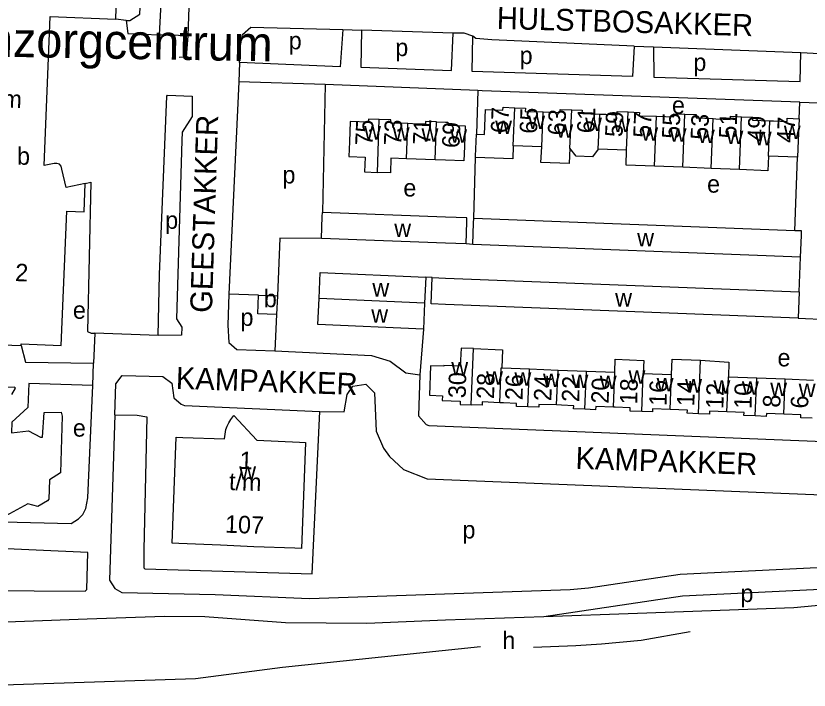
# Model space of a CAD drawing. Extents: x 159675 to 162108, y 386471 to 388472.
# Drawn here: x 161401.7 to 161583.3, y 386499.1 to 386653.6 of the extents above; entities that cross this region are included whole.
import ezdxf

# ---------------------------------------------------------------- set-up
doc = ezdxf.new("R2010")
doc.units = 0
for name, color, linetype in [('BLT_Basislijn', 7, 'Continuous'), ('BLT_Bebouwing', 7, 'Continuous'), ('BLT_Bebouwing_beschrifting', 7, 'Continuous'), ('BLT_Centroide', 7, 'Continuous'), ('BLT_Huisnummer', 7, 'Continuous'), ('BLT_Huisnummer_ tussenligend', 7, 'Continuous'), ('BLT_Huisnummer_reeks', 7, 'Continuous'), ('BLT_Onderverdeling_panden', 7, 'Continuous'), ('BLT_Straatnaam', 7, 'Continuous')]:
    doc.layers.add(name, color=color, linetype=linetype)

msp = doc.modelspace()

# ---------------------------------------------------------------- linework, layer by layer
at = {"layer": 'BLT_Basislijn'}
for p, q in [((161441.1, 386648.99), (161443.31, 386705.71)), ((161426.94, 386652.52), (161424.51, 386652.81)), ((161476.54, 386650.48), (161480.77, 386650.32)), ((161501.75, 386649.62), (161480.77, 386650.32)), ((161441.1, 386648.99), (161434.48, 386649.26)), ((161543.23, 386646.62), (161547.67, 386646.47)), ((161547.67, 386646.47), (161581.39, 386645.14)), ((161581.39, 386645.14), (161585.65, 386644.95)), ((161452.88, 386642.9), (161452.68, 386638.43)), ((161452.68, 386638.43), (161450.44, 386589.83)), ((161472.45, 386637.84), (161452.68, 386638.43)), ((161472.45, 386637.84), (161471.83, 386608.54)), ((161507.43, 386636.44), (161472.45, 386637.84)), ((161507.43, 386636.44), (161507.08, 386626.45)), ((161580.98, 386630), (161581.17, 386633.78)), ((161581.17, 386633.78), (161593.88, 386633.32)), ((161506.48, 386607.19), (161506.87, 386621.16)), ((161580.02, 386604.36), (161580.62, 386621.19)), ((161506.25, 386601.2), (161504.72, 386601.36)), ((161580.98, 386590.35), (161581.32, 386598.31)), ((161496.98, 386593.65), (161495.5, 386593.71)), ((161457.21, 386589.62), (161450.44, 386589.83)), ((161461.34, 386585.16), (161460.93, 386576.85)), ((161580.75, 386584.36), (161592.26, 386583.8)), ((161419.74, 386580.92), (161419.46, 386574)), ((161434.25, 386580.33), (161419.74, 386580.92)), ((161494.97, 386581.8), (161494.11, 386571.38)), ((161419.24, 386568.88), (161419.46, 386574))]:
    msp.add_line(p, q, dxfattribs=at)
for points in [[(161437.68, 386705.96), (161437.12, 386700.21), (161434.48, 386649.26)], [(161426.94, 386652.52), (161427.74, 386652.49), (161430.04, 386653.97), (161432.15, 386700.65)], [(161426.94, 386652.52), (161427.29, 386649.56), (161434.48, 386649.26)], [(161452.88, 386642.9), (161453.04, 386646.35), (161453.55, 386649.32), (161455.46, 386650.99), (161476.54, 386650.48)], [(161476.54, 386650.48), (161475.89, 386641.92), (161452.88, 386642.9)], [(161480.77, 386650.32), (161480.6, 386641.84), (161501.43, 386641.09), (161501.75, 386649.62)], [(161506.27, 386648.89), (161504.32, 386649.57), (161501.75, 386649.62)], [(161439.07, 386644.13), (161440.74, 386644.18), (161441.1, 386648.99)], [(161543.23, 386646.62), (161542.86, 386639.67), (161506.16, 386640.82), (161506.27, 386648.89)], [(161543.23, 386646.62), (161510.59, 386648.07), (161506.95, 386648.4), (161506.27, 386648.89)], [(161547.67, 386646.47), (161547.7, 386639.51), (161581.2, 386638.54), (161581.39, 386645.14)], [(161434.25, 386580.33), (161434.55, 386594.37), (161436.19, 386635.18), (161436.35, 386635.4), (161442.05, 386635.18), (161441.99, 386630.5), (161439.76, 386626.9), (161439.64, 386625.02), (161438.42, 386584.15), (161439.69, 386582.25), (161439.61, 386580.43), (161434.25, 386580.33)], [(161581.17, 386633.78), (161508.41, 386636.4), (161507.43, 386636.44)], [(161417.55, 386615.21), (161418.84, 386615.51), (161418.07, 386581.31), (161418.87, 386580.91), (161419.74, 386580.92)], [(161471.61, 386602.6), (161462.11, 386602.66), (161461.53, 386589.43)], [(161450.44, 386589.83), (161450.15, 386582.7), (161450.43, 386578.75), (161452.24, 386577.17), (161460.93, 386576.85)], [(161402.85, 386578.06), (161403.87, 386574.24), (161419.46, 386574)], [(161460.93, 386576.85), (161483.07, 386575.79), (161487.37, 386574.51), (161490.93, 386571.8), (161494.11, 386571.38)], [(161424.34, 386562.18), (161424.52, 386569.29), (161425.97, 386571.23), (161435.34, 386570.95), (161437.37, 386569.42), (161437.85, 386566.07), (161439.5, 386564.64), (161440.3, 386564.32), (161471.26, 386562.98)], [(161494.11, 386571.38), (161493.8, 386562), (161495.59, 386559.96), (161496.22, 386559.75), (161597.88, 386555.65), (161599.53, 386556.21), (161601.73, 386558.42), (161602.88, 386560.72), (161603.01, 386563.88)], [(161419.24, 386568.88), (161404.66, 386569.35), (161404.41, 386563.91), (161400.74, 386560.5), (161400.69, 386558.1), (161404.57, 386558.52), (161407.27, 386557.09), (161407.75, 386557.09), (161408.12, 386562.75), (161412.03, 386562.81), (161412.26, 386561.86), (161411.89, 386548.94), (161409.39, 386547.33), (161409.22, 386542.91), (161408.87, 386542.51), (161406.71, 386541.2), (161404.41, 386541.8), (161398.5, 386538.59), (161398.1, 386538.09)], [(161398.1, 386538.09), (161398.8, 386537.67), (161414.34, 386537.31), (161416.03, 386538.35), (161416.99, 386539.4), (161417.65, 386540.72), (161418.1, 386543.17), (161419.24, 386568.88)], [(161471.26, 386562.98), (161476.81, 386562.91), (161477.5, 386566.87), (161478.77, 386568.78), (161481.8, 386569.21), (161483.78, 386567.24), (161484.18, 386558.49), (161485.82, 386554.54), (161487.18, 386552.69), (161490.39, 386549.67), (161495.81, 386547.52), (161603.16, 386543.22)], [(161424.34, 386562.18), (161429.43, 386562.12), (161431.64, 386561.71), (161430.92, 386531.25), (161430.95, 386527.17), (161431.19, 386526.95), (161469.5, 386525.75), (161471.26, 386562.98)], [(161424.34, 386562.18), (161423.11, 386524.35), (161424.29, 386522.44), (161425.9, 386521.54)], [(161425.9, 386521.54), (161447.31, 386521.07), (161468.9, 386520.14), (161528.53, 386522.2), (161532.76, 386522.58), (161553.77, 386525.71), (161602.35, 386528.07), (161602.66, 386529.68), (161603.16, 386543.22)], [(161394.42, 386531.71), (161370.94, 386532.72), (161370.71, 386522.12), (161417.56, 386521.84), (161417.94, 386522.22), (161418.13, 386530.69), (161394.42, 386531.71)], [(161522.52, 386515.99), (161554.26, 386520.73), (161609.52, 386523.41), (161609.58, 386522.22)], [(161522.52, 386515.99), (161543.96, 386516.74), (161579.77, 386518.04), (161591.97, 386519.21), (161598.82, 386520.4), (161609.58, 386522.22)], [(161368.36, 386513.61), (161374.83, 386513.91), (161417.95, 386515.46), (161435.68, 386516.12), (161444.9, 386515.98), (161463.37, 386514.6), (161482, 386514.47), (161500, 386515.21), (161522.52, 386515.99)], [(161520.15, 386508.97), (161529.84, 386509.39), (161535.75, 386509.74), (161544.82, 386510.61), (161556.04, 386512.56)], [(161361.66, 386499.15), (161442.77, 386501.8), (161462.68, 386504.38), (161508.03, 386509.17)]]:
    msp.add_lwpolyline(points, dxfattribs=at)
at = {"layer": 'BLT_Bebouwing'}
for p, q in [((161424.51, 386652.81), (161426.45, 386700.95)), ((161522.04, 386623.56), (161515.53, 386623.83)), ((161541.49, 386622.78), (161534.99, 386623.04)), ((161497.66, 386620.62), (161491.08, 386620.85)), ((161580.62, 386621.19), (161573.96, 386621.46)), ((161554.35, 386618.89), (161547.85, 386619.15)), ((161560.84, 386618.62), (161554.35, 386618.89)), ((161567.34, 386618.36), (161560.84, 386618.62)), ((161580.02, 386604.36), (161506.48, 386607.19)), ((161581.32, 386598.31), (161506.25, 386601.2)), ((161495.5, 386593.71), (161495.23, 386587.75)), ((161457.21, 386589.62), (161461.53, 386589.43)), ((161580.98, 386590.35), (161580.75, 386584.36)), ((161461.53, 386589.43), (161461.34, 386585.16)), ((161495.23, 386587.75), (161494.97, 386581.8)), ((161512.94, 386572.96), (161519.24, 386572.72)), ((161519.24, 386572.72), (161525.79, 386572.46)), ((161525.79, 386572.46), (161532.27, 386572.2)), ((161532.27, 386572.2), (161538.77, 386571.95)), ((161545.27, 386571.69), (161551.78, 386571.43)), ((161564.78, 386570.92), (161571.28, 386570.67)), ((161571.28, 386570.67), (161577.78, 386570.41)), ((161577.78, 386570.41), (161584.28, 386570.16))]:
    msp.add_line(p, q, dxfattribs=at)
for points in [[(161417.55, 386615.21), (161413.18, 386614.24), (161412.21, 386618.49), (161412.06, 386619.15), (161411.65, 386619.58), (161411.06, 386619.79), (161410.41, 386619.76), (161408.12, 386619.29), (161409.5, 386653.41), (161424.51, 386652.81)], [(161507.08, 386626.45), (161508.91, 386626.37), (161509.14, 386632.15), (161513.18, 386631.99), (161513.2, 386632.62), (161515.88, 386632.52)], [(161515.88, 386632.52), (161518.31, 386632.42), (161518.28, 386631.69), (161522.37, 386631.57)], [(161522.37, 386631.57), (161524.23, 386631.51), (161526.23, 386631.43), (161526.26, 386632.15), (161528.91, 386632.04)], [(161528.91, 386632.04), (161531.27, 386631.94), (161531.24, 386631.26), (161535.39, 386631.09)], [(161535.39, 386631.09), (161536.7, 386631.03), (161539.32, 386630.93), (161539.35, 386631.66), (161541.83, 386631.56)], [(161541.83, 386631.56), (161544.41, 386631.45), (161544.38, 386630.71), (161548.3, 386630.56)], [(161484.82, 386629.82), (161482.41, 386629.91), (161482.38, 386629.23), (161478.21, 386629.38), (161478.04, 386624.71), (161477.92, 386621.33), (161481.6, 386621.2), (161481.47, 386617.81), (161484.42, 386617.7)], [(161491.37, 386628.88), (161487.51, 386629.02), (161487.53, 386629.72), (161484.82, 386629.82)], [(161548.3, 386630.56), (161550.39, 386630.49), (161552.27, 386630.41), (161552.3, 386631.14), (161554.82, 386631.04)], [(161554.82, 386631.04), (161557.41, 386630.94), (161557.38, 386630.19), (161561.29, 386630.03)], [(161561.29, 386630.03), (161561.92, 386630.01), (161565.21, 386629.87), (161565.24, 386630.57), (161567.81, 386630.46)], [(161567.81, 386630.46), (161570.37, 386630.36), (161570.34, 386629.7), (161574.28, 386629.56)], [(161574.28, 386629.56), (161575.13, 386629.53), (161578.23, 386629.4), (161578.26, 386630.11), (161580.98, 386630)], [(161580.98, 386630), (161580.78, 386625.01), (161580.62, 386621.19)], [(161497.98, 386629.29), (161495.44, 386629.39), (161495.42, 386628.73), (161493.63, 386628.79), (161491.37, 386628.88)], [(161497.98, 386629.29), (161500, 386629.22), (161500.57, 386629.2), (161500.54, 386628.52), (161504.53, 386628.38), (161504.36, 386623.66), (161504.24, 386620.38), (161500, 386620.53), (161497.66, 386620.62)], [(161506.87, 386621.16), (161506.88, 386621.45), (161507.08, 386626.45)], [(161515.53, 386623.83), (161515.41, 386620.82), (161506.87, 386621.16)], [(161528.49, 386623.3), (161528.35, 386619.72), (161521.86, 386619.99), (161522.04, 386623.56)], [(161534.99, 386623.04), (161533.7, 386621.29), (161529.95, 386621.42), (161528.49, 386623.3)], [(161547.85, 386619.15), (161541.36, 386619.41), (161541.49, 386622.78)], [(161491.08, 386620.85), (161487.51, 386620.98), (161487.39, 386617.59), (161484.42, 386617.7)], [(161573.96, 386621.46), (161573.84, 386618.1), (161567.34, 386618.36)], [(161402.85, 386578.06), (161402.87, 386578.43), (161412.06, 386578.06), (161413.34, 386608.82), (161417.26, 386608.71), (161417.55, 386615.21)], [(161471.61, 386602.6), (161471.8, 386607.59), (161471.83, 386608.54)], [(161504.72, 386601.36), (161504.91, 386606.36), (161504.94, 386607.3), (161500, 386607.49), (161471.83, 386608.54)], [(161506.25, 386601.2), (161506.44, 386606.2), (161506.48, 386607.19)], [(161581.32, 386598.31), (161581.51, 386603.3), (161581.55, 386604.3), (161580.02, 386604.36)], [(161504.72, 386601.36), (161500, 386601.54), (161471.61, 386602.6)], [(161471.07, 386588.83), (161471.33, 386594.79), (161495.5, 386593.71)], [(161580.75, 386584.36), (161500, 386587.46), (161496.71, 386587.61), (161496.98, 386593.65)], [(161496.98, 386593.65), (161500, 386593.52), (161580.98, 386590.35)], [(161461.34, 386585.16), (161457.02, 386585.36), (161457.21, 386589.62)], [(161494.97, 386581.8), (161470.8, 386582.87), (161471.07, 386588.83)], [(161400.72, 386566.88), (161401.6, 386568.27), (161401.37, 386568.52), (161398.19, 386568.48), (161398.59, 386578.24), (161402.85, 386578.06)], [(161506.43, 386577.35), (161503.57, 386577.44), (161503.41, 386573.34), (161499.62, 386573.49), (161499.61, 386573.31), (161496.59, 386573.43), (161496.32, 386566.68), (161499.34, 386566.56), (161499.28, 386565.49), (161503.41, 386565.33), (161503.38, 386564.58), (161505.92, 386564.48)], [(161506.43, 386577.35), (161513.1, 386577.07), (161512.94, 386572.96)], [(161538.77, 386571.95), (161538.89, 386574.92), (161545.39, 386574.67), (161545.27, 386571.69)], [(161551.78, 386571.43), (161551.91, 386574.93), (161558.41, 386574.68)], [(161558.42, 386574.68), (161564.91, 386574.25), (161564.78, 386570.92)], [(161512.45, 386564.97), (161508.45, 386565.14), (161508.42, 386564.38), (161505.92, 386564.48)], [(161518.88, 386564.03), (161516.29, 386564.13), (161516.31, 386564.81), (161513.33, 386564.93), (161512.45, 386564.97)], [(161525.46, 386564.45), (161521.42, 386564.6), (161521.39, 386563.93), (161518.88, 386564.03)], [(161531.93, 386563.46), (161529.34, 386563.56), (161529.37, 386564.29), (161526.57, 386564.4), (161525.46, 386564.45)], [(161538.46, 386563.95), (161534.41, 386564.08), (161534.38, 386563.36), (161531.93, 386563.46)], [(161544.93, 386562.96), (161542.3, 386563.06), (161542.33, 386563.8), (161538.85, 386563.94), (161538.46, 386563.95)], [(161551.46, 386563.43), (161547.42, 386563.59), (161547.39, 386562.86), (161544.93, 386562.96)], [(161557.93, 386562.45), (161555.38, 386562.55), (161555.41, 386563.27), (161551.46, 386563.43)], [(161564.46, 386562.9), (161560.45, 386563.07), (161560.43, 386562.36), (161557.93, 386562.45)], [(161570.94, 386561.95), (161568.35, 386562.05), (161568.38, 386562.74), (161564.46, 386562.9)], [(161577.46, 386562.36), (161573.5, 386562.52), (161573.47, 386561.85), (161570.94, 386561.95)], [(161583.94, 386561.41), (161581.35, 386561.51), (161581.38, 386562.2), (161577.46, 386562.36)]]:
    msp.add_lwpolyline(points, dxfattribs=at)
msp.add_lwpolyline([(161438.38, 386557.05), (161439.85, 386557.04), (161449.39, 386556.67), (161449.75, 386558.81), (161450.01, 386559.63), (161450.4, 386560.4), (161450.84, 386561.13), (161451.59, 386562.04), (161456.86, 386556.37), (161466.58, 386555.96), (161467.97, 386555.88), (161467.06, 386531.58), (161465.56, 386531.64), (161456.12, 386531.99), (161448.49, 386532.35), (161438.97, 386532.71), (161437.47, 386532.77)], close=True, dxfattribs=at)
at = {"layer": 'BLT_Onderverdeling_panden'}
for p, q in [((161515.53, 386623.83), (161515.88, 386632.52)), ((161522.04, 386623.56), (161522.37, 386631.57)), ((161528.49, 386623.3), (161528.91, 386632.04)), ((161541.49, 386622.78), (161541.83, 386631.56)), ((161484.42, 386617.7), (161484.82, 386629.82)), ((161534.99, 386623.04), (161535.39, 386631.09)), ((161547.85, 386619.15), (161548.3, 386630.56)), ((161554.35, 386618.89), (161554.82, 386631.04)), ((161560.84, 386618.62), (161561.29, 386630.03)), ((161567.34, 386618.36), (161567.81, 386630.46)), ((161573.96, 386621.46), (161574.28, 386629.56)), ((161491.08, 386620.85), (161491.37, 386628.88)), ((161497.66, 386620.62), (161497.98, 386629.29)), ((161495.23, 386587.75), (161471.07, 386588.83)), ((161505.92, 386564.48), (161506.43, 386577.35)), ((161557.93, 386562.45), (161558.41, 386574.68)), ((161518.88, 386564.03), (161519.24, 386572.72)), ((161525.46, 386564.45), (161525.79, 386572.46)), ((161531.93, 386563.46), (161532.27, 386572.2)), ((161538.46, 386563.95), (161538.77, 386571.95)), ((161544.93, 386562.96), (161545.27, 386571.69)), ((161551.46, 386563.43), (161551.78, 386571.43)), ((161564.46, 386562.9), (161564.78, 386570.92)), ((161570.94, 386561.95), (161571.28, 386570.67)), ((161577.46, 386562.36), (161577.78, 386570.41))]:
    msp.add_line(p, q, dxfattribs=at)
msp.add_lwpolyline([(161512.45, 386564.97), (161512.77, 386572.97), (161512.94, 386572.96)], dxfattribs=at)

# ---------------------------------------------------------------- texts
at = {"layer": 'BLT_Bebouwing_beschrifting'}
msp.add_text('Woonzorgcentrum', height=8, rotation=359, dxfattribs=at).set_placement((161373, 386644.65))
at = {"layer": 'BLT_Centroide'}
for s, p in [('p', (161464.12, 386645.91)), ('p', (161488.52, 386644.35)), ('p', (161516.99, 386642.53)), ('p', (161556.76, 386640.95)), ('e', (161551.86, 386631.13)), ('w', (161511.38, 386626.52)), ('w', (161518.95, 386627.67)), ('w', (161531.97, 386627.19)), ('w', (161538.44, 386626.94)), ('w', (161481.38, 386625.25)), ('w', (161487.94, 386624.98)), ('w', (161494.53, 386624.73)), ('w', (161525.38, 386625.66)), ('w', (161544.83, 386624.98)), ('w', (161551.33, 386624.72)), ('w', (161577.47, 386625.38)), ('w', (161501.09, 386624.5)), ('w', (161557.81, 386624.47)), ('w', (161564.33, 386624.19)), ('w', (161570.81, 386623.95)), ('b', (161401.92, 386619.47)), ('p', (161462.69, 386615.18)), ('e', (161490.37, 386612.2)), ('e', (161559.91, 386613.08)), ('p', (161435.84, 386604.79)), ('w', (161488.28, 386602.94)), ('w', (161543.9, 386600.75)), ('w', (161483.28, 386589.28)), ('b', (161458.43, 386586.84)), ('w', (161538.86, 386587)), ('e', (161414.71, 386584.19)), ('w', (161483.02, 386583.31)), ('p', (161453.09, 386582.56)), ('e', (161576.03, 386573.29)), ('w', (161501.34, 386571.22)), ('w', (161509.31, 386569.09)), ('w', (161515.8, 386568.84)), ('w', (161522.33, 386568.58)), ('w', (161528.86, 386568.33)), ('w', (161541.92, 386569.31)), ('w', (161535.34, 386568.08)), ('w', (161548.36, 386567.56)), ('w', (161554.88, 386567.3)), ('w', (161561.36, 386567.05)), ('w', (161567.88, 386566.78)), ('w', (161574.36, 386566.52)), ('w', (161580.88, 386566.25)), ('e', (161414.71, 386557.2)), ('w', (161452.78, 386547.34)), ('p', (161503.9, 386533.88)), ('p', (161567.55, 386519.33)), ('h', (161513.03, 386508.54))]:
    msp.add_text(s, height=4, dxfattribs=at).set_placement(p)
at = {"layer": 'BLT_Huisnummer'}
for s, rotation, p in [('67', 87.6752, (161514.35, 386626.63)), ('63', 87.6752, (161527.4, 386626.14)), ('59', 87.6752, (161540.53, 386625.74)), ('75', 87.6752, (161483.33, 386623.77)), ('55', 87.6752, (161553.55, 386625.35)), ('51', 87.6752, (161566.59, 386625.4)), ('47', 87.6752, (161579.85, 386624.41)), ('69', 87.6752, (161503.19, 386623.24)), ('30', 88.5397, (161504.64, 386565.97)), ('26', 88.5397, (161517.66, 386565.51)), ('22', 88.5397, (161530.63, 386565.1)), ('18', 88.5397, (161543.9, 386564.54)), ('14', 88.5397, (161556.98, 386564.12)), ('10', 88.5397, (161570.07, 386563.53)), ('6', 88.5397, (161583.04, 386563.61))]:
    msp.add_text(s, height=4, rotation=rotation, dxfattribs=at).set_placement(p)
at = {"layer": 'BLT_Huisnummer_ tussenligend'}
for s, rotation, p in [('65', 87.6752, (161520.96, 386626.52)), ('61', 87.6752, (161534.11, 386626.62)), ('57', 87.6752, (161546.98, 386625.57)), ('73', 87.6752, (161489.89, 386623.82)), ('71', 87.6752, (161496.53, 386623.98)), ('53', 87.6752, (161560.11, 386625.12)), ('49', 87.6752, (161573.12, 386624.65)), ('28', 88.5397, (161511.12, 386565.79)), ('24', 88.5397, (161524.25, 386565.31)), ('20', 88.5397, (161537.37, 386564.73)), ('16', 88.5397, (161550.62, 386564.21)), ('12', 88.5397, (161563.63, 386563.52)), ('8', 88.5397, (161576.66, 386563.81))]:
    msp.add_text(s, height=4, rotation=rotation, dxfattribs=at).set_placement(p)
at = {"layer": 'BLT_Huisnummer_reeks'}
for s, rotation, p in [('t/m', 357.6922, (161395.54, 386632.72)), ('2', 357.6922, (161401.44, 386592.84)), ('1', 357.8531, (161452.82, 386549.83)), ('t/m', 357.8552, (161450.4, 386544.99)), ('107', 357.8552, (161449.48, 386535.22))]:
    msp.add_text(s, height=4, rotation=rotation, dxfattribs=at).set_placement(p)
at = {"layer": 'BLT_Straatnaam'}
for s, height, rotation, p in [('HULSTBOSAKKER', 4.9999, 358.3318, (161511.7, 386650.61)), ('GEESTAKKER', 5, 88.162, (161446.54, 386585.5)), ('KAMPAKKER', 5, 358.0174, (161438.22, 386568.17)), ('KAMPAKKER', 5, 358.0174, (161529.72, 386549.85))]:
    msp.add_text(s, height=height, rotation=rotation, dxfattribs=at).set_placement(p)

doc.saveas('drawing.dxf')
